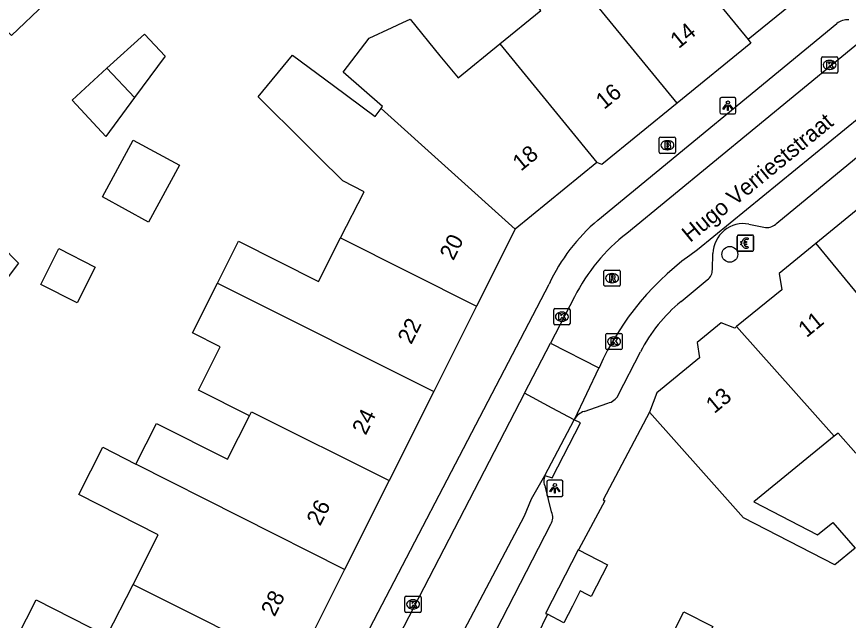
# Model space of a CAD drawing. Extents: x 160356 to 161355, y 381727 to 382845.
# Drawn here: x 161073 to 161124.2, y 382557.1 to 382594.4 of the extents above; entities that cross this region are included whole.
import ezdxf

# ---------------------------------------------------------------- set-up
doc = ezdxf.new("R2010")
doc.units = 0
for name, color, linetype in [('IMGEO_Betaalautomaat', 7, 'Continuous'), ('IMGEO_Boom', 7, 'Continuous'), ('IMGEO_Brandkraan', 7, 'Continuous'), ('IMGEO_Kolk', 7, 'Continuous'), ('IMGEO_Lichtpunt', 7, 'Continuous'), ('IMGEO_Openbare_ruimte_label', 7, 'Continuous'), ('IMGEO_Pand', 7, 'Continuous'), ('IMGEO_Pand_nummerreeks', 7, 'Continuous'), ('IMGEO_Rijbaan_lokaal_open', 7, 'Continuous'), ('IMGEO_Rioolput', 7, 'Continuous'), ('IMGEO_Voetpad_open', 7, 'Continuous')]:
    doc.layers.add(name, color=color, linetype=linetype)

msp = doc.modelspace()

# ---------------------------------------------------------------- linework, layer by layer
at = {"layer": 'IMGEO_Betaalautomaat'}
for p, q in [((161117.382, 382579.971), (161117.382, 382580.812)), ((161117.382, 382580.812), (161117.382, 382579.971)), ((161117.457, 382580.895), (161118.298, 382580.895)), ((161118.298, 382580.895), (161117.457, 382580.895)), ((161118.044, 382580.7), (161118.027, 382580.6)), ((161118.381, 382580.821), (161118.381, 382579.98)), ((161118.381, 382579.98), (161118.381, 382580.821)), ((161117.665, 382580.359), (161117.665, 382580.427)), ((161117.786, 382580.427), (161117.786, 382580.359)), ((161118.031, 382580.194), (161118.053, 382580.107)), ((161118.307, 382579.896), (161117.466, 382579.896)), ((161117.466, 382579.896), (161118.307, 382579.896))]:
    msp.add_line(p, q, dxfattribs=at)
for points in [[(161117.665, 382580.427), (161117.596, 382580.427), (161117.596, 382580.496), (161117.675, 382580.496)], [(161117.67, 382580.29), (161117.596, 382580.29), (161117.596, 382580.359), (161117.665, 382580.359)], [(161117.797, 382580.496), (161117.944, 382580.496), (161117.944, 382580.427), (161117.786, 382580.427)], [(161117.786, 382580.359), (161117.944, 382580.359), (161117.944, 382580.29), (161117.8, 382580.29)]]:
    msp.add_lwpolyline(points, dxfattribs=at)
for centre, radius, start, end in [((161117.46, 382580.818), 0.0779, 92.4484, 184.2845), ((161117.46, 382580.818), 0.0779, 92.4484, 184.2845), ((161117.958, 382580.42), 0.293, 73.014, 165.0139), ((161117.964, 382580.433), 0.179, 69.3236, 159.5683), ((161118.304, 382580.818), 0.0779, 2.4484, 94.2845), ((161118.304, 382580.818), 0.0779, 2.4484, 94.2845), ((161117.931, 382580.345), 0.267, 191.8096, 297.0389), ((161117.964, 382580.36), 0.179, 202.7625, 291.8693), ((161117.46, 382579.974), 0.0779, 182.4484, 274.2845), ((161117.46, 382579.974), 0.0779, 182.4484, 274.2845), ((161118.304, 382579.974), 0.0779, 272.4484, 4.2845), ((161118.304, 382579.974), 0.0779, 272.4484, 4.2845)]:
    msp.add_arc(centre, radius, start, end, dxfattribs=at)
at = {"layer": 'IMGEO_Boom'}
msp.add_circle((161116.923, 382579.705), 0.489, dxfattribs=at)
at = {"layer": 'IMGEO_Brandkraan'}
for p, q in [((161112.577, 382586.003), (161112.577, 382586.855)), ((161112.652, 382586.929), (161113.504, 382586.929)), ((161113.065, 382586.709), (161113.09, 382586.709)), ((161113.578, 382586.855), (161113.578, 382586.003)), ((161113.504, 382585.929), (161112.652, 382585.929)), ((161113.088, 382586.149), (161113.063, 382586.149))]:
    msp.add_line(p, q, dxfattribs=at)
for points in [[(161112.577, 382586.003), (161112.577, 382586.855)], [(161112.652, 382586.929), (161113.504, 382586.929)], [(161113.578, 382586.855), (161113.578, 382586.003)], [(161112.925, 382586.629), (161112.925, 382586.229), (161113.138, 382586.229)], [(161113.156, 382586.629), (161112.925, 382586.629)], [(161113.104, 382586.548), (161113.05, 382586.548), (161113.05, 382586.472)], [(161113.05, 382586.472), (161113.103, 382586.472)], [(161113.112, 382586.396), (161113.05, 382586.396), (161113.05, 382586.315)], [(161113.05, 382586.315), (161113.112, 382586.315)], [(161113.504, 382585.929), (161112.652, 382585.929)]]:
    msp.add_lwpolyline(points, dxfattribs=at)
for centre, radius, start, end in [((161112.654, 382586.853), 0.0765, 91.552, 178.448), ((161112.654, 382586.853), 0.0765, 91.552, 178.448), ((161113.502, 382586.853), 0.0765, 1.552, 88.448), ((161113.502, 382586.853), 0.0765, 1.552, 88.448), ((161113.105, 382586.51), 0.0379, 267.8285, 90.9355), ((161113.113, 382586.355), 0.0404, 269.8759, 90.5077), ((161113.144, 382586.48), 0.251, 268.6676, 293.5347), ((161113.16, 382586.484), 0.145, 59.4692, 91.5367), ((161113.185, 382586.531), 0.0922, 285.5137, 58.1501), ((161113.19, 382586.339), 0.105, 301.3115, 78.989), ((161112.654, 382586.005), 0.0765, 181.552, 268.448), ((161112.654, 382586.005), 0.0765, 181.552, 268.448), ((161113.502, 382586.005), 0.0765, 271.552, 358.448), ((161113.502, 382586.005), 0.0765, 271.552, 358.448)]:
    msp.add_arc(centre, radius, start, end, dxfattribs=at)
for centre, major_axis, ratio, start_param, end_param in [((161113.064, 382586.429), (-0.387, 0.002), 0.722429, 4.712389, 7.853982), ((161113.089, 382586.429), (-0.39, 0.002), 0.717154, 1.570796, 4.712389)]:
    msp.add_ellipse(centre, major_axis=major_axis, ratio=ratio, start_param=start_param, end_param=end_param, dxfattribs=at)
at = {"layer": 'IMGEO_Kolk'}
for p, q in [((161122.571, 382590.951), (161122.571, 382591.803)), ((161122.646, 382591.877), (161123.498, 382591.877)), ((161123.572, 382591.803), (161123.572, 382590.951)), ((161123.059, 382591.657), (161123.084, 382591.657)), ((161123.498, 382590.877), (161122.646, 382590.877)), ((161123.082, 382591.097), (161123.057, 382591.097)), ((161106.08, 382575.436), (161106.08, 382576.288)), ((161106.155, 382576.362), (161107.007, 382576.362)), ((161106.568, 382576.142), (161106.593, 382576.142)), ((161107.081, 382576.288), (161107.081, 382575.436)), ((161106.591, 382575.582), (161106.566, 382575.582)), ((161107.007, 382575.362), (161106.155, 382575.362)), ((161109.293, 382573.91), (161109.293, 382574.762)), ((161109.368, 382574.836), (161110.22, 382574.836)), ((161109.781, 382574.616), (161109.806, 382574.616)), ((161110.294, 382574.762), (161110.294, 382573.91)), ((161109.804, 382574.056), (161109.779, 382574.056)), ((161110.22, 382573.836), (161109.368, 382573.836)), ((161096.912, 382557.711), (161096.912, 382558.563)), ((161096.987, 382558.637), (161097.839, 382558.637)), ((161097.913, 382558.563), (161097.913, 382557.711)), ((161097.4, 382558.417), (161097.425, 382558.417)), ((161097.839, 382557.637), (161096.987, 382557.637)), ((161097.423, 382557.857), (161097.398, 382557.857))]:
    msp.add_line(p, q, dxfattribs=at)
for points in [[(161122.571, 382590.951), (161122.571, 382591.803)], [(161122.646, 382591.877), (161123.498, 382591.877)], [(161123.572, 382591.803), (161123.572, 382590.951)], [(161122.892, 382591.577), (161123.015, 382591.577), (161123.015, 382591.426), (161123.145, 382591.577), (161123.309, 382591.577), (161123.163, 382591.426), (161123.316, 382591.177), (161123.164, 382591.177), (161123.079, 382591.341), (161123.015, 382591.274), (161123.015, 382591.177), (161122.892, 382591.177), (161122.892, 382591.577)], [(161123.498, 382590.877), (161122.646, 382590.877)], [(161106.08, 382575.436), (161106.08, 382576.288)], [(161106.155, 382576.362), (161107.007, 382576.362)], [(161106.401, 382576.062), (161106.524, 382576.062), (161106.524, 382575.911), (161106.654, 382576.062), (161106.818, 382576.062), (161106.672, 382575.911), (161106.825, 382575.662), (161106.673, 382575.662), (161106.588, 382575.826), (161106.524, 382575.759), (161106.524, 382575.662), (161106.401, 382575.662), (161106.401, 382576.062)], [(161107.081, 382576.288), (161107.081, 382575.436)], [(161107.007, 382575.362), (161106.155, 382575.362)], [(161109.293, 382573.91), (161109.293, 382574.762)], [(161109.368, 382574.836), (161110.22, 382574.836)], [(161109.614, 382574.536), (161109.737, 382574.536), (161109.737, 382574.385), (161109.867, 382574.536), (161110.031, 382574.536), (161109.885, 382574.385), (161110.038, 382574.136), (161109.886, 382574.136), (161109.801, 382574.3), (161109.737, 382574.233), (161109.737, 382574.136), (161109.614, 382574.136), (161109.614, 382574.536)], [(161110.294, 382574.762), (161110.294, 382573.91)], [(161110.22, 382573.836), (161109.368, 382573.836)], [(161096.912, 382557.711), (161096.912, 382558.563)], [(161096.987, 382558.637), (161097.839, 382558.637)], [(161097.913, 382558.563), (161097.913, 382557.711)], [(161097.233, 382558.337), (161097.356, 382558.337), (161097.356, 382558.186), (161097.486, 382558.337), (161097.65, 382558.337), (161097.504, 382558.186), (161097.657, 382557.937), (161097.505, 382557.937), (161097.42, 382558.101), (161097.356, 382558.034), (161097.356, 382557.937), (161097.233, 382557.937), (161097.233, 382558.337)], [(161097.839, 382557.637), (161096.987, 382557.637)]]:
    msp.add_lwpolyline(points, dxfattribs=at)
for centre, start, end in [((161122.648, 382591.801), 91.552, 178.448), ((161122.648, 382591.801), 91.552, 178.448), ((161123.496, 382591.801), 1.552, 88.448), ((161123.496, 382591.801), 1.552, 88.448), ((161122.648, 382590.953), 181.552, 268.448), ((161122.648, 382590.953), 181.552, 268.448), ((161123.496, 382590.953), 271.552, 358.448), ((161123.496, 382590.953), 271.552, 358.448), ((161106.157, 382576.286), 91.552, 178.448), ((161106.157, 382576.286), 91.552, 178.448), ((161107.005, 382576.286), 1.552, 88.448), ((161107.005, 382576.286), 1.552, 88.448), ((161106.157, 382575.438), 181.552, 268.448), ((161106.157, 382575.438), 181.552, 268.448), ((161107.005, 382575.438), 271.552, 358.448), ((161107.005, 382575.438), 271.552, 358.448), ((161109.37, 382574.76), 91.552, 178.448), ((161109.37, 382574.76), 91.552, 178.448), ((161110.218, 382574.76), 1.552, 88.448), ((161110.218, 382574.76), 1.552, 88.448), ((161109.37, 382573.912), 181.552, 268.448), ((161109.37, 382573.912), 181.552, 268.448), ((161110.218, 382573.912), 271.552, 358.448), ((161110.218, 382573.912), 271.552, 358.448), ((161096.989, 382558.561), 91.552, 178.448), ((161096.989, 382558.561), 91.552, 178.448), ((161097.837, 382558.561), 1.552, 88.448), ((161097.837, 382558.561), 1.552, 88.448), ((161096.989, 382557.713), 181.552, 268.448), ((161096.989, 382557.713), 181.552, 268.448), ((161097.837, 382557.713), 271.552, 358.448), ((161097.837, 382557.713), 271.552, 358.448)]:
    msp.add_arc(centre, 0.0765, start, end, dxfattribs=at)
for centre, major_axis, ratio, start_param, end_param in [((161123.058, 382591.377), (-0.387, 0.002), 0.722429, 4.712389, 7.853982), ((161123.083, 382591.377), (-0.39, 0.002), 0.717154, 1.570796, 4.712389), ((161106.567, 382575.862), (-0.387, 0.002), 0.722429, 4.712389, 7.853982), ((161106.592, 382575.862), (-0.39, 0.002), 0.717154, 1.570796, 4.712389), ((161109.78, 382574.336), (-0.387, 0.002), 0.722429, 4.712389, 7.853982), ((161109.805, 382574.336), (-0.39, 0.002), 0.717154, 1.570796, 4.712389), ((161097.399, 382558.137), (-0.387, 0.002), 0.722429, 4.712389, 7.853982), ((161097.424, 382558.137), (-0.39, 0.002), 0.717154, 1.570796, 4.712389)]:
    msp.add_ellipse(centre, major_axis=major_axis, ratio=ratio, start_param=start_param, end_param=end_param, dxfattribs=at)
at = {"layer": 'IMGEO_Lichtpunt'}
for p, q in [((161116.307, 382589.265), (161116.307, 382588.458)), ((161116.307, 382589.265), (161116.307, 382588.458)), ((161117.209, 382589.36), (161116.401, 382589.36)), ((161117.209, 382589.36), (161116.401, 382589.36)), ((161117.303, 382588.458), (161117.303, 382589.265)), ((161117.303, 382588.458), (161117.303, 382589.265)), ((161116.401, 382588.364), (161117.209, 382588.364)), ((161116.401, 382588.364), (161117.209, 382588.364)), ((161105.653, 382565.691), (161105.653, 382564.884)), ((161105.653, 382565.691), (161105.653, 382564.884)), ((161106.555, 382565.786), (161105.747, 382565.786)), ((161106.555, 382565.786), (161105.747, 382565.786)), ((161106.649, 382564.884), (161106.649, 382565.691)), ((161106.649, 382564.884), (161106.649, 382565.691)), ((161105.747, 382564.79), (161106.555, 382564.79)), ((161105.747, 382564.79), (161106.555, 382564.79))]:
    msp.add_line(p, q, dxfattribs=at)
for points in [[(161116.681, 382588.929), (161116.72, 382588.901), (161116.532, 382588.639), (161116.494, 382588.666), (161116.681, 382588.929)], [(161116.783, 382588.881), (161116.83, 382588.881), (161116.83, 382588.559), (161116.783, 382588.559), (161116.783, 382588.881)], [(161116.893, 382588.901), (161116.931, 382588.928), (161117.118, 382588.666), (161117.079, 382588.638), (161116.893, 382588.901)], [(161106.027, 382565.355), (161106.066, 382565.327), (161105.878, 382565.065), (161105.84, 382565.092), (161106.027, 382565.355)], [(161106.129, 382565.307), (161106.176, 382565.307), (161106.176, 382564.985), (161106.129, 382564.985), (161106.129, 382565.307)], [(161106.239, 382565.327), (161106.277, 382565.354), (161106.464, 382565.092), (161106.425, 382565.064), (161106.239, 382565.327)]]:
    msp.add_lwpolyline(points, dxfattribs=at)
for centre in [(161116.806, 382589.063), (161106.152, 382565.489)]:
    msp.add_circle(centre, 0.0994, dxfattribs=at)
for centre, start, end in [((161116.401, 382589.265), 90, 180), ((161116.401, 382589.265), 90, 180), ((161117.209, 382589.265), 0, 90), ((161117.209, 382589.265), 0, 90), ((161116.401, 382588.458), 180, 270), ((161116.401, 382588.458), 180, 270), ((161117.209, 382588.458), 270, 0), ((161117.209, 382588.458), 270, 360), ((161105.747, 382565.691), 90, 180), ((161105.747, 382565.691), 90, 180), ((161106.555, 382565.691), 0, 90), ((161106.555, 382565.691), 0, 90), ((161105.747, 382564.884), 180, 270), ((161105.747, 382564.884), 180, 270), ((161106.555, 382564.884), 270, 0), ((161106.555, 382564.884), 270, 360)]:
    msp.add_arc(centre, 0.0946, start, end, dxfattribs=at)
at = {"layer": 'IMGEO_Pand'}
for points in [[(161102.757, 382592.671), (161105.285, 382594.734), (161102.258, 382598.445), (161104.487, 382600.264)], [(161113.679, 382589.015), (161104.487, 382600.264)], [(161112.047, 382600.294), (161118.06, 382592.935)], [(161074.763, 382595.17), (161072.681, 382593.196), (161069.151, 382596.919), (161066.882, 382594.768)], [(161122.798, 382596.801), (161118.06, 382592.935)], [(161095.441, 382588.694), (161095.526, 382588.809), (161093.112, 382590.923), (161094.719, 382593.019), (161096.133, 382593.686), (161096.785, 382593.993), (161097.23, 382594.203), (161099.072, 382591.945), (161100.189, 382590.576), (161102.757, 382592.671)], [(161078.56, 382591.168), (161080.867, 382593.269), (161082.148, 382591.92), (161080.267, 382589.369)], [(161118.06, 382592.935), (161118.227, 382592.726), (161113.679, 382589.015)], [(161102.757, 382592.671), (161108.733, 382585.357)], [(161092.956, 382580.717), (161094.399, 382583.567), (161093.089, 382584.23), (161091.619, 382585.689), (161090.725, 382586.578), (161087.88, 382589.402), (161089.984, 382591.969), (161092.509, 382590.102), (161095.078, 382588.203), (161095.441, 382588.694)], [(161080.267, 382589.369), (161078.502, 382586.974), (161076.416, 382589.215), (161078.56, 382591.168)], [(161078.56, 382591.168), (161080.267, 382589.369)], [(161113.679, 382589.015), (161109.049, 382585.237), (161108.733, 382585.357)], [(161103.703, 382581.252), (161095.441, 382588.694)], [(161083.022, 382585.19), (161081.121, 382581.696), (161078.285, 382583.239), (161080.185, 382586.733), (161083.022, 382585.19)], [(161108.733, 382585.357), (161103.703, 382581.252)], [(161127.199, 382584.449), (161122.212, 382580.368)], [(161103.703, 382581.252), (161101.329, 382576.517)], [(161085.37, 382577.931), (161086.666, 382580.514), (161091.6, 382578.039), (161092.956, 382580.717)], [(161092.956, 382580.717), (161101.329, 382576.517)], [(161077.846, 382578.916), (161076.732, 382576.713), (161074.482, 382577.852), (161075.597, 382580.055), (161077.846, 382578.916)], [(161122.212, 382580.368), (161119.959, 382578.524), (161120.123, 382577.526), (161117.342, 382575.25)], [(161122.212, 382580.368), (161128.513, 382572.722)], [(161087.346, 382569.763), (161084.198, 382571.342), (161085.535, 382574.007), (161083.83, 382574.862), (161085.37, 382577.931)], [(161085.37, 382577.931), (161086.116, 382577.557), (161098.689, 382571.251)], [(161101.329, 382576.517), (161098.689, 382571.251)], [(161117.342, 382575.25), (161117.232, 382575.16), (161116.382, 382575.481), (161114.91, 382574.277), (161115.065, 382573.329), (161112.418, 382571.163), (161111.969, 382569.974)], [(161123.36, 382568.504), (161117.342, 382575.25)], [(161128.513, 382572.722), (161125.808, 382570.508), (161126.824, 382569.369), (161124.687, 382567.462), (161123.589, 382568.692), (161123.36, 382568.504)], [(161098.689, 382571.251), (161095.937, 382565.764)], [(161087.346, 382569.763), (161087.471, 382570.01), (161095.937, 382565.764)], [(161123.36, 382568.504), (161118.405, 382564.449), (161122.319, 382562.412), (161123.268, 382563.189), (161124.634, 382561.595), (161123.384, 382560.573), (161117.767, 382563.477), (161116.297, 382565.125), (161115.299, 382566.244), (161111.969, 382569.974)], [(161080.345, 382566.783), (161081.614, 382569.288), (161085.985, 382567.074), (161087.346, 382569.763)], [(161080.171, 382559.369), (161081.719, 382562.427), (161076.834, 382564.9), (161078.309, 382567.814), (161080.345, 382566.783)], [(161093.187, 382560.278), (161080.345, 382566.783)], [(161095.937, 382565.764), (161093.187, 382560.278)], [(161107.599, 382561.49), (161107.576, 382561.502), (161105.574, 382557.581), (161105.689, 382557.522)], [(161107.599, 382561.49), (161109.385, 382560.578), (161108.383, 382558.615), (161108.132, 382558.743), (161107.701, 382558.963), (161107.225, 382558.03), (161106.702, 382557.005), (161105.689, 382557.522)], [(161093.187, 382560.278), (161090.207, 382554.335)], [(161079.296, 382552.752), (161073.009, 382556.063), (161074.196, 382558.407), (161078.564, 382556.195), (161080.171, 382559.369)], [(161080.171, 382559.369), (161090.207, 382554.335)], [(161113.19, 382555.898), (161114.099, 382557.679), (161115.871, 382556.775), (161114.962, 382554.993)]]:
    msp.add_lwpolyline(points, dxfattribs=at)
at = {"layer": 'IMGEO_Rijbaan_lokaal_open'}
for points in [[(161139.711, 382604.968), (161110.577, 382580.997)], [(161134.051, 382595.615), (161114.942, 382579.991)], [(161107.359, 382577.081), (161105.889, 382574.238)], [(161104.288, 382571.144), (161105.889, 382574.238)], [(161105.889, 382574.238), (161108.866, 382572.719)], [(161108.866, 382572.719), (161107.343, 382569.517)], [(161104.288, 382571.144), (161095.294, 382553.755), (161092.198, 382548.66), (161091.878, 382548.442)], [(161107.343, 382569.517), (161105.99, 382570.217), (161104.288, 382571.144)], [(161105.538, 382566.071), (161107.343, 382569.517)], [(161099.095, 382553.594), (161099.005, 382553.59), (161104.28, 382563.589), (161104.717, 382564.647), (161105.538, 382566.071)]]:
    msp.add_lwpolyline(points, dxfattribs=at)
for centre, radius, start, end in [((161117.611, 382571.937), 11.47, 127.8232, 153.353), ((161124.901, 382565.496), 17.586, 124.4903, 155.7499)]:
    msp.add_arc(centre, radius, start, end, dxfattribs=at)
at = {"layer": 'IMGEO_Rioolput'}
for p, q in [((161109.173, 382577.809), (161109.173, 382578.661)), ((161109.248, 382578.735), (161110.1, 382578.735)), ((161109.661, 382578.515), (161109.686, 382578.515)), ((161110.174, 382578.661), (161110.174, 382577.809)), ((161110.1, 382577.735), (161109.248, 382577.735)), ((161109.684, 382577.955), (161109.659, 382577.955))]:
    msp.add_line(p, q, dxfattribs=at)
for points in [[(161109.173, 382577.809), (161109.173, 382578.661)], [(161109.248, 382578.735), (161110.1, 382578.735)], [(161110.174, 382578.661), (161110.174, 382577.809)], [(161109.762, 382578.433), (161109.51, 382578.435), (161109.51, 382578.035)], [(161109.51, 382578.035), (161109.634, 382578.035), (161109.634, 382578.197), (161109.645, 382578.197)], [(161109.688, 382578.354), (161109.634, 382578.354), (161109.634, 382578.273)], [(161109.634, 382578.273), (161109.686, 382578.273)], [(161109.692, 382578.168), (161109.763, 382578.035), (161109.903, 382578.035), (161109.838, 382578.161)], [(161110.1, 382577.735), (161109.248, 382577.735)]]:
    msp.add_lwpolyline(points, dxfattribs=at)
for centre, radius, start, end in [((161109.25, 382578.659), 0.0765, 91.552, 178.448), ((161109.25, 382578.659), 0.0765, 91.552, 178.448), ((161110.098, 382578.659), 0.0765, 1.552, 88.448), ((161110.098, 382578.659), 0.0765, 1.552, 88.448), ((161109.644, 382578.144), 0.0533, 26.0293, 88.6989), ((161109.67, 382578.462), 0.19, 274.7715, 282.9687), ((161109.694, 382578.258), 0.0964, 77.0061, 93.1865), ((161109.708, 382578.315), 0.0378, 276.6634, 79.6772), ((161109.761, 382578.323), 0.109, 350.3612, 89.416), ((161109.759, 382578.323), 0.112, 277.5842, 350.9817), ((161109.743, 382578.108), 0.108, 29.5134, 73.7905), ((161109.25, 382577.811), 0.0765, 181.552, 268.448), ((161109.25, 382577.811), 0.0765, 181.552, 268.448), ((161110.098, 382577.811), 0.0765, 271.552, 358.448), ((161110.098, 382577.811), 0.0765, 271.552, 358.448)]:
    msp.add_arc(centre, radius, start, end, dxfattribs=at)
for centre, major_axis, ratio, start_param, end_param in [((161109.66, 382578.235), (-0.387, 0.002), 0.722429, 4.712389, 7.853982), ((161109.685, 382578.235), (-0.39, 0.002), 0.717154, 1.570796, 4.712389)]:
    msp.add_ellipse(centre, major_axis=major_axis, ratio=ratio, start_param=start_param, end_param=end_param, dxfattribs=at)
at = {"layer": 'IMGEO_Voetpad_open'}
for points in [[(161108.796, 382581.81), (161123.516, 382593.925)], [(161119.824, 382581.625), (161132.994, 382592.493)], [(161065.697, 382586.696), (161073.11, 382579.16), (161062.961, 382565.701), (161062.858, 382565.778), (161062.47, 382566.071)], [(161118.101, 382581.57), (161119.128, 382581.353)], [(161115.848, 382578.771), (161115.886, 382579.758)], [(161113.925, 382576.793), (161115.534, 382578.137)], [(161091.24, 382549.938), (161105.795, 382577.867)], [(161110.053, 382571.02), (161111.419, 382573.694)], [(161107.957, 382570.022), (161109.411, 382570.537)], [(161111.969, 382569.974), (161109.114, 382564.579), (161109.224, 382564.518), (161107.619, 382561.533), (161107.599, 382561.49)], [(161105.538, 382566.071), (161105.98, 382565.939), (161107.733, 382569.312), (161107.343, 382569.517)], [(161105.938, 382563.839), (161105.569, 382565.363)], [(161101.773, 382555.038), (161105.894, 382563.071)], [(161105.689, 382557.522), (161105.062, 382556.218)]]:
    msp.add_lwpolyline(points, dxfattribs=at)
for centre, radius, start, end in [((161124.125, 382593.235), 0.92, 81.8113, 131.445), ((161116.196, 382573.064), 11.456, 130.2358, 155.215), ((161117.776, 382579.708), 1.891, 80.1004, 178.4699), ((161119.18, 382582.247), 0.895, 266.675, 316.0165), ((161115.101, 382578.746), 0.748, 305.4087, 1.8958), ((161119.864, 382569.428), 9.461, 128.8801, 153.1985), ((161109.19, 382571.499), 0.987, 282.9513, 330.9597), ((161108.214, 382569.084), 0.973, 105.3265, 153.5464), ((161106.262, 382565.748), 0.793, 155.9583, 209.0559), ((161105.266, 382563.492), 0.756, 326.1353, 27.3067)]:
    msp.add_arc(centre, radius, start, end, dxfattribs=at)

# ---------------------------------------------------------------- texts
at = {"layer": 'IMGEO_Openbare_ruimte_label'}
msp.add_text('Hugo Verrieststraat', height=1, rotation=39.4022, dxfattribs=at).set_placement((161114.482, 382580.4))
at = {"layer": 'IMGEO_Pand_nummerreeks'}
for s, rotation, p in [('14', 39.2135, (161113.77, 382592.341)), ('16', 39.2135, (161109.181, 382588.596)), ('18', 39.219, (161104.057, 382584.794)), ('20', 63.3691, (161099.894, 382579.279)), ('11', 39.2992, (161121.652, 382574.539)), ('22', 63.3712, (161097.302, 382574.107)), ('13', 39.6334, (161115.969, 382569.855)), ('24', 63.3691, (161094.497, 382568.514)), ('26', 63.3691, (161091.691, 382562.918)), ('28', 63.3712, (161088.887, 382557.325))]:
    msp.add_text(s, height=1, rotation=rotation, dxfattribs=at).set_placement(p)

doc.saveas('drawing.dxf')
